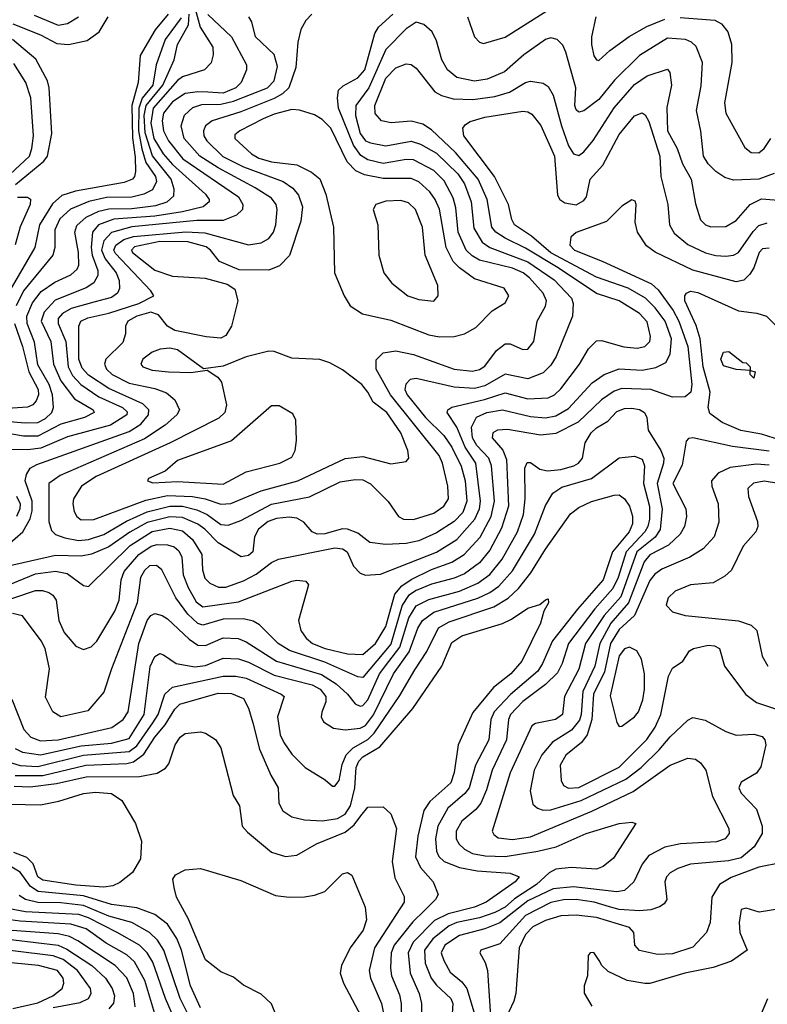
# Model space of a CAD drawing. Extents: x 997026 to 1115308, y 536381 to 619039.
# Tile 333 of 484: x 1030123 to 1033068, y 591862 to 595743. Entities that reach past the tile are written whole.
import ezdxf

# ---------------------------------------------------------------- set-up
doc = ezdxf.new("R2010")
doc.units = 0

msp = doc.modelspace()

# ---------------------------------------------------------------- linework, layer by layer
at = {"layer": '0CON20XD'}
for points in [[(1030799, 595845), (1030834.1, 595714.1), (1030883.9, 595635), (1030885.3, 595604.7), (1030877, 595573), (1030850.6, 595545), (1030765, 595518.1), (1030745, 595502.9), (1030648.6, 595395), (1030640.3, 595335), (1030652.1, 595275), (1030688.6, 595215), (1030725, 595172.9), (1030855.3, 595055), (1030870, 595035), (1030869.6, 595025), (1030845.5, 595005), (1030765, 594985.4), (1030655, 594968.8), (1030493.6, 594956.4), (1030434.3, 594935), (1030410.6, 594905), (1030404.5, 594845.5), (1030408.8, 594815), (1030431, 594755), (1030431.6, 594735), (1030415, 594705.3), (1030385, 594686.7), (1030262.7, 594637.3), (1030219.3, 594590.7), (1030207.4, 594555), (1030245.9, 594475), (1030257.1, 594385), (1030285, 594319.5), (1030338.8, 594248.8), (1030412.5, 594205), (1030416.5, 594195), (1030378.9, 594175), (1030285, 594148.8), (1030195, 594101.3), (1030138.4, 594101.6), (1030015, 594122.5)], [(1030005, 594166.1), (1030145, 594153.5), (1030194.2, 594155.8), (1030225, 594171.7), (1030250, 594195), (1030256.6, 594215), (1030252.3, 594265), (1030239.8, 594305), (1030195, 594382.9), (1030182.3, 594472.3), (1030153.3, 594545), (1030152.1, 594575), (1030173.3, 594626.7), (1030208, 594672), (1030261.7, 594708.3), (1030325, 594737.9), (1030350.1, 594759.9), (1030355.7, 594775), (1030355.5, 594825), (1030340.8, 594905), (1030348, 594932), (1030384.7, 594965), (1030435, 594988.5), (1030475, 594998), (1030565, 594998.6), (1030659.9, 595010.1), (1030704.6, 595025), (1030731.1, 595048.9), (1030731.7, 595075), (1030719.6, 595115), (1030647, 595207), (1030617, 595297), (1030614, 595365), (1030621.7, 595405), (1030687.7, 595485), (1030731.3, 595585), (1030744.9, 595645.1), (1030787.8, 595722.2), (1030791.1, 595765)], [(1030865, 595763.8), (1030957.4, 595675), (1031016.1, 595565), (1031016.2, 595545), (1030995.3, 595495), (1030975, 595474.3), (1030925, 595453.6), (1030865, 595457.1), (1030825, 595458.9), (1030775, 595452), (1030725, 595419.1), (1030689.2, 595375), (1030684.3, 595345), (1030689.7, 595305), (1030709.2, 595265), (1030765.6, 595195), (1030985.3, 595045), (1031002.2, 595015), (1031000.4, 594995), (1030977.3, 594972.7), (1030925, 594951.7), (1030821, 594951), (1030565, 594926.8), (1030485.3, 594904.7), (1030455, 594872), (1030445.5, 594835), (1030460.6, 594800.6), (1030503.8, 594745), (1030514.8, 594715), (1030516.7, 594683.3), (1030508.2, 594665), (1030485, 594647.7), (1030415, 594629.1), (1030325.5, 594604.5), (1030291.4, 594585), (1030274.5, 594565), (1030274.8, 594545), (1030304.6, 594475), (1030314.4, 594375), (1030330.8, 594340.8), (1030364.7, 594304.7), (1030435, 594256.5), (1030528.6, 594215), (1030546.9, 594196.9), (1030544.7, 594185), (1030480.4, 594145), (1030311.7, 594098.3), (1030206.1, 594053.9), (1030155, 594047.5), (1030051.4, 594048.6)], [(1030708.1, 595765), (1030656.7, 595703.3), (1030597.7, 595602.3), (1030589.5, 595495), (1030565.5, 595404.5), (1030567.2, 595277.2), (1030578.5, 595201.5), (1030579.8, 595145), (1030576.1, 595125), (1030567.8, 595115), (1030535, 595101.5), (1030343.4, 595066.6), (1030289.8, 595050.2), (1030252.7, 595017.3), (1030201, 594935), (1030182.9, 594845), (1030084.2, 594675.8)], [(1030180.6, 595760.6), (1030275, 595721.9), (1030311.5, 595728.5), (1030354.7, 595755)], [(1031274, 595765), (1031250.6, 595739.4), (1031230.8, 595705), (1031219.5, 595655), (1031211.1, 595555), (1031183.1, 595475), (1031158.5, 595451.5), (1031125, 595432.2), (1030995, 595379.7), (1030882.1, 595345), (1030854.8, 595325.2), (1030846.8, 595305), (1030848.9, 595285), (1030860.4, 595265), (1030923.9, 595203.9), (1031005, 595163.6), (1031160.9, 595105), (1031199.6, 595079.6), (1031222, 595052), (1031237.5, 595005), (1031231.1, 594948.9), (1031185.7, 594814.3), (1031147.1, 594772.9), (1031105, 594755.4), (1030987.7, 594757.7), (1030910.2, 594790.2), (1030874.7, 594835), (1030857.6, 594847.6), (1030785, 594867.5), (1030675, 594868.3), (1030575, 594847.5), (1030563.9, 594835), (1030567.3, 594825), (1030655, 594755.2), (1030725, 594732.5), (1030854.1, 594724.1), (1030940.9, 594700.9), (1030970.9, 594680.9), (1030982.7, 594635), (1030957.9, 594535), (1030935, 594498.6), (1030915, 594488.2), (1030857.3, 594492.7), (1030735, 594517.8), (1030705.6, 594535.6), (1030669.5, 594579.5), (1030640.5, 594590.5), (1030584.7, 594575), (1030549.3, 594555), (1030540, 594535), (1030540, 594505), (1030529.2, 594470.8), (1030463.2, 594405), (1030457.6, 594385), (1030464.7, 594365), (1030488.2, 594345), (1030555, 594311.1), (1030655, 594289), (1030702.2, 594272.2), (1030734.3, 594244.3), (1030753.1, 594205), (1030742.5, 594185), (1030696.5, 594145), (1030615, 594091.4), (1030283.1, 593946.9), (1030238.7, 593915), (1030238.1, 593765), (1030249.2, 593729.2), (1030264.5, 593714.5), (1030301.1, 593701.1), (1030355, 593690.7)], [(1030355, 593690.7), (1030395, 593694.3), (1030455, 593713.9), (1030544.1, 593765.9), (1030625, 593802.9), (1030715, 593825.7), (1030765, 593825.5), (1030821.1, 593811.1), (1030862.4, 593792.4), (1030915, 593754), (1030945, 593751), (1030995, 593769.6), (1031115, 593833.6), (1031265, 593862.6), (1031385, 593921.9), (1031445, 593931.1), (1031475, 593929.3), (1031505, 593914.1), (1031574.3, 593844.3), (1031615, 593784.4), (1031635, 593774.6), (1031675, 593773.5), (1031755, 593798.4), (1031793.9, 593825), (1031812, 593855), (1031809.6, 593905), (1031788.1, 593995), (1031775.2, 594025), (1031583.8, 594265), (1031527.6, 594365), (1031527, 594403), (1031555, 594429.6), (1031605, 594437.4), (1031675, 594423), (1031835, 594365.2), (1031907.2, 594357.2), (1031935, 594363.9), (1031955, 594377.1), (1032000.8, 594439.2), (1032035, 594465.4), (1032055, 594465.5), (1032105, 594443.8), (1032125, 594444.5), (1032148.9, 594475), (1032161.5, 594555), (1032195, 594614.2), (1032198.7, 594635), (1032185.3, 594665), (1032131.6, 594725), (1032105.9, 594745), (1032065, 594763.6), (1031935, 594795.5), (1031905, 594812.1), (1031881.9, 594835), (1031850.5, 594905), (1031841.2, 595001.2), (1031830.9, 595040.9), (1031795, 595107.5), (1031755, 595149.2), (1031675, 595191.1), (1031645, 595192.1), (1031555, 595176.9), (1031495, 595191), (1031467.5, 595207.5), (1031438.6, 595248.6), (1031378.4, 595395), (1031374.6, 595435.4), (1031378.9, 595465), (1031397.6, 595482.4), (1031455, 595514.3), (1031483.1, 595545), (1031521.9, 595688.1), (1031536.9, 595713.1), (1031592.6, 595765)], [(1031887.5, 595755), (1031915, 595676.2), (1031933.8, 595655), (1031949.5, 595649.5), (1032035, 595673.8), (1032225, 595793.5)], [(1030044.3, 593645), (1030135.9, 593724.1), (1030164.5, 593775.5), (1030172.6, 593807.4), (1030172.4, 593845), (1030144.8, 593925.2), (1030149.8, 593950.2), (1030165.2, 593974.8), (1030190.3, 593989.7), (1030555, 594119.3), (1030600.5, 594149.5), (1030630.6, 594185), (1030632, 594205), (1030609, 594229), (1030475, 594290), (1030395, 594342), (1030369, 594369), (1030356.3, 594405), (1030356.3, 594535), (1030364.1, 594555), (1030391.4, 594568.6), (1030475, 594586.2), (1030592.3, 594625), (1030651.4, 594655), (1030640.4, 594675), (1030501.2, 594821.2), (1030494.6, 594835), (1030501.4, 594855), (1030533.2, 594876.8), (1030571, 594889), (1030777.3, 594907.3), (1030852.6, 594902.6), (1031025, 594855.4), (1031075, 594863.1), (1031105, 594880.9), (1031122.8, 594905), (1031132, 594935), (1031137.6, 594995), (1031133.1, 595015), (1031115, 595039.7), (1031051, 595081), (1030905, 595158.8), (1030833.5, 595205), (1030771.3, 595275), (1030759.1, 595325), (1030772.9, 595367.1), (1030805, 595397.5), (1030840.9, 595409.1), (1030915, 595410.3), (1030965, 595421.7), (1031099.7, 595475), (1031125, 595502.1), (1031138.9, 595558.9), (1031126.3, 595606.3), (1031052.1, 595675), (1031037.5, 595735), (1031025.6, 595755)], [(1033095, 595136.8), (1033035, 595114.4), (1032935, 595111.2), (1032901.3, 595121.3), (1032865, 595144.1), (1032834.9, 595174.9), (1032816.3, 595205), (1032806.4, 595303.6), (1032788.6, 595385), (1032807.4, 595482.6), (1032812.3, 595575), (1032787.4, 595637.4), (1032769.1, 595655), (1032745.6, 595665.6), (1032675, 595670.4), (1032565, 595602.4), (1032465.7, 595505), (1032405, 595428.8), (1032345, 595384.5), (1032325, 595378.9), (1032315, 595387.5), (1032309.6, 595405), (1032313.5, 595475), (1032274.8, 595614.8), (1032262.6, 595642.6), (1032240.8, 595665), (1032215, 595671.1), (1032195, 595665.3), (1032108.9, 595605), (1032032.5, 595537.5), (1031965, 595508.1), (1031915, 595500.2), (1031845.2, 595515.2), (1031808.2, 595545), (1031785.8, 595585), (1031765, 595660), (1031747.8, 595695), (1031714.6, 595724.6), (1031685, 595733.3), (1031645, 595707.3), (1031565, 595625.9), (1031499.1, 595475), (1031447.6, 595405), (1031445.6, 595365), (1031465, 595294.2), (1031485, 595266), (1031505, 595257.4), (1031565, 595246.4), (1031665, 595263.8), (1031702.1, 595252.1), (1031765, 595217.2), (1031849, 595135), (1031875, 595095.9), (1031901, 595025), (1031911.9, 594921.9), (1031945, 594865.8), (1031975.1, 594845.1), (1032125, 594789.3), (1032228, 594718), (1032296.8, 594645), (1032303.2, 594625), (1032300.9, 594575), (1032236.2, 594415), (1032215, 594381.5), (1032185, 594351.6), (1032125, 594327.3), (1032035, 594346.5), (1031955, 594300), (1031915, 594289.4), (1031835, 594294.8), (1031685, 594329.5), (1031661.1, 594325), (1031643.8, 594306.2), (1031640.4, 594285), (1031649.6, 594265), (1031721.7, 594175), (1031793.6, 594103.6), (1031825, 594058.1), (1031862.8, 593982.8), (1031878.1, 593925), (1031885.1, 593844.9), (1031868.9, 593801.1), (1031834.7, 593765), (1031765, 593720.6), (1031695, 593689.5), (1031645, 593678.4), (1031564, 593674), (1031502.9, 593682.9), (1031455, 593719.1), (1031415, 593735.5), (1031395, 593736.4), (1031325, 593716), (1031295, 593715.2), (1031275, 593724.3), (1031242.2, 593762.2), (1031215, 593778.9), (1031185, 593782.4), (1031135, 593777), (1031102.2, 593765), (1031063.8, 593735), (1031048.8, 593705), (1031041.8, 593645), (1031025, 593630.8), (1030995.3, 593625.3), (1030905, 593680.6), (1030852.4, 593735), (1030825, 593754.8), (1030765, 593780.6), (1030715, 593783.6), (1030625, 593760.9), (1030557, 593723), (1030475, 593664.9), (1030406.8, 593636.8), (1030365, 593628.3), (1030265, 593631.3), (1030066.9, 593586.9)], [(1030096.3, 595726.3), (1030205, 595683.9), (1030269, 595649), (1030315.2, 595644.8), (1030389.4, 595660.6), (1030436.4, 595695), (1030471.5, 595755)], [(1030759.2, 595750.8), (1030696.7, 595665), (1030660.8, 595565), (1030647.3, 595485), (1030606.1, 595433.9), (1030592.9, 595395), (1030591.8, 595305), (1030604.1, 595234.1), (1030620.5, 595180.5), (1030658.2, 595125), (1030662.8, 595105), (1030647, 595073), (1030612.2, 595055), (1030565, 595044.1), (1030465, 595041.7), (1030396.2, 595026.2)], [(1032392.7, 595755), (1032376, 595676), (1032375.8, 595645), (1032385, 595600), (1032395, 595584.3), (1032405, 595581.9), (1032448.3, 595621.7), (1032523.7, 595676.3), (1032593.2, 595716.8), (1032664.5, 595745.5)], [(1032725, 595752), (1032861.8, 595741.8), (1032887.4, 595727.4), (1032912.2, 595695), (1032926.9, 595646.9), (1032928.5, 595575), (1032900, 595415), (1032904.6, 595375), (1032979.7, 595239.7), (1033005, 595220), (1033035, 595218.5), (1033055, 595235.5), (1033081.6, 595275)], [(1030106.5, 595093.5), (1030217.8, 595185), (1030232.7, 595205), (1030250.4, 595295), (1030239.4, 595475), (1030232.4, 595502.4), (1030186.9, 595586.9), (1030095, 595664.6)], [(1030035, 593497.6), (1030185, 593559.3), (1030265, 593569.8), (1030310.8, 593560.8), (1030375, 593512.5), (1030395, 593509.2), (1030559.1, 593670.9), (1030644.6, 593725.4), (1030715, 593738.4), (1030765, 593728.2), (1030804.6, 593694.6), (1030840.5, 593635), (1030843.2, 593575), (1030852.5, 593542.5), (1030871.7, 593521.7), (1030906.6, 593506.6), (1030935, 593506.8), (1031005, 593531.9), (1031055, 593557.5), (1031115, 593604.2), (1031142.7, 593617.3), (1031365, 593661.3), (1031395, 593658), (1031413.7, 593645), (1031438.6, 593588.6), (1031465, 593561.1), (1031485, 593553.1), (1031545, 593557.7), (1031765.1, 593644.9), (1031845, 593694), (1031916.4, 593775), (1031934.9, 593815), (1031938.6, 593845), (1031920.3, 593995), (1031878.3, 594058.3), (1031845, 594136.8), (1031807.7, 594195), (1031809.6, 594205), (1031825, 594216.2), (1031954.1, 594245.9), (1032035, 594272.1), (1032125, 594248.9), (1032205, 594253), (1032229.6, 594265), (1032255, 594287.8), (1032327.8, 594385), (1032364.3, 594445.7), (1032395, 594477.3), (1032415, 594478.2), (1032503.1, 594453.1), (1032555, 594448.4), (1032585, 594455.3), (1032605.3, 594475), (1032607.3, 594495), (1032595, 594551.9), (1032565.1, 594585.1), (1032484.4, 594635), (1032395, 594664), (1032244, 594765), (1032115, 594842.5), (1032035, 594882), (1031998.9, 594905), (1031983, 594925), (1031964.2, 595035), (1031928.5, 595115), (1031840.1, 595220.1), (1031745, 595309.1), (1031711.2, 595331.2), (1031665, 595342.6), (1031586.3, 595336.3), (1031548.9, 595345), (1031522.9, 595372.9), (1031522, 595405), (1031565, 595512.5), (1031605, 595553.3), (1031645, 595569.6), (1031665, 595566.2), (1031685, 595551.8), (1031759, 595459), (1031784.3, 595444.3), (1031831.2, 595431.2), (1031907.9, 595427.9), (1031995, 595439.8), (1032052.2, 595457.8), (1032115, 595495.3), (1032135, 595500.3), (1032185, 595492.9), (1032205, 595480)], [(1030086.3, 595133.7), (1030161.4, 595205), (1030171.8, 595235), (1030177.9, 595285), (1030167.1, 595435), (1030148.1, 595495), (1030100.2, 595570.2)], [(1032205, 595480), (1032225.2, 595445.2), (1032257, 595325), (1032285, 595246.5), (1032305, 595213.8), (1032325, 595207.5), (1032345, 595222.3), (1032382.6, 595267.4), (1032465, 595395.3), (1032545, 595487.3), (1032595, 595522.2), (1032675, 595548), (1032684.2, 595535), (1032690.8, 595485), (1032672.6, 595397.4), (1032675.2, 595305), (1032712.4, 595235), (1032734.5, 595174.5), (1032768.6, 595115), (1032785, 595016.7), (1032804.6, 594954.6), (1032824.2, 594935), (1032845, 594927.3), (1032905, 594928.2), (1032945, 594951.8), (1033000.4, 595015), (1033045, 595036.9), (1033145, 595029.7)], [(1030025, 593439.6), (1030185, 593493.7), (1030213.7, 593493.7), (1030237.8, 593485), (1030254.3, 593474.3), (1030267.3, 593455), (1030276.9, 593375), (1030298.2, 593328.2), (1030345, 593273.8), (1030375, 593260.4), (1030405, 593271.5), (1030427.1, 593292.9), (1030498.2, 593411.8), (1030515.2, 593455), (1030523, 593535), (1030535, 593567.5), (1030592.3, 593635), (1030641.4, 593668.6), (1030665, 593674.5), (1030705, 593673.7), (1030731.2, 593665), (1030750.1, 593650.1), (1030761.7, 593625), (1030767.3, 593555), (1030786.8, 593505), (1030818.1, 593448.1), (1030845, 593428.8), (1030985, 593448.8), (1031195, 593529.6), (1031215, 593534.4), (1031250, 593530), (1031261.2, 593515), (1031221.6, 593375), (1031231.3, 593335), (1031252.3, 593305), (1031276.4, 593285), (1031326.7, 593265), (1031415, 593243), (1031475, 593241.1), (1031524.3, 593285), (1031565, 593350.8), (1031601.5, 593478.5), (1031628.2, 593511.8), (1031665, 593536.3), (1031745, 593576.3), (1031825.6, 593604.4), (1031874.2, 593635.8), (1031936.8, 593703.2), (1031980.4, 593785), (1031992.9, 593845), (1031982.3, 593985), (1031971.6, 594015), (1031923.5, 594065), (1031906.8, 594095), (1031903.2, 594136.8), (1031922.9, 594177.1), (1031963.1, 594195), (1032025, 594204.8), (1032135, 594178.8), (1032195, 594174.2), (1032235, 594181.6), (1032285, 594210.5), (1032378.8, 594311.2), (1032425.5, 594344.5), (1032485, 594366.8), (1032575, 594362.2), (1032628.4, 594371.6), (1032668, 594392), (1032685.8, 594424.2), (1032690.2, 594485), (1032665.8, 594555), (1032626.8, 594606.8), (1032588.3, 594645), (1032519.3, 594685), (1032395, 594727.7), (1032215, 594824.7), (1032139.3, 594889.3), (1032072.3, 594935), (1032061.1, 594955), (1032048.7, 595015), (1031993.3, 595125), (1031872.2, 595285), (1031868.5, 595315), (1031879.4, 595330.6), (1031898, 595342), (1031955, 595358.3), (1032105, 595382.2), (1032125, 595380.4), (1032141, 595371), (1032176.4, 595326.4)], [(1031776.4, 594493.6), (1031835, 594494.1), (1031875, 594505.3), (1031919.7, 594530.3), (1031984.3, 594595.7), (1032035, 594626.5), (1032049.6, 594655), (1032031.4, 594685), (1031915, 594721.8), (1031855, 594764.7), (1031830.5, 594790.5), (1031802.8, 594845), (1031776.6, 594996.6), (1031760.2, 595035), (1031738.9, 595065), (1031695, 595104.3), (1031665, 595117.6), (1031555, 595116.8), (1031481.9, 595131.9), (1031446.9, 595146.9), (1031413.2, 595183.2), (1031348.3, 595315), (1031315, 595349.5), (1031285, 595368.6), (1031225, 595386.9), (1031195, 595389.3), (1031125, 595370.6), (1031082.2, 595352.2), (1030990, 595305), (1030971.2, 595288.8), (1030971.1, 595275), (1031036.2, 595215), (1031065, 595197.6), (1031115, 595182.4), (1031215, 595170.9), (1031272.5, 595142.5), (1031305.2, 595115.2), (1031329.3, 595055), (1031359.7, 594925), (1031363.5, 594745), (1031400.9, 594655), (1031424.7, 594614.7), (1031473.1, 594583.1), (1031585, 594558.8), (1031735, 594501.2), (1031776.4, 594493.6)], [(1032176.4, 595326.4), (1032229.5, 595205), (1032242, 595052), (1032251.1, 595035), (1032270.9, 595020.9), (1032315, 595013.3), (1032345, 595030), (1032355.5, 595045), (1032370.4, 595115), (1032420.7, 595169.3), (1032485, 595291.2), (1032545, 595363.8), (1032575, 595376.4), (1032587.5, 595367.5), (1032601.7, 595341.7), (1032644.8, 595205), (1032649.2, 595125), (1032676.8, 595015), (1032683.2, 594935), (1032701.7, 594901.7), (1032755, 594857.6), (1032824.8, 594824.8), (1032865, 594814), (1032905, 594811.6), (1032935, 594815.3), (1032955, 594825.8), (1033011.9, 594908.1), (1033035, 594931.4), (1033068, 594942)], [(1033075, 594843.1), (1033049.6, 594840.4), (1033036.1, 594825), (1033015.3, 594765), (1032999.8, 594740.2), (1032975, 594716.9), (1032945, 594710.3), (1032775, 594756.1), (1032626.6, 594826.6), (1032592, 594852), (1032557.3, 594905), (1032547.8, 594945), (1032551.2, 595015), (1032547.5, 595027.5), (1032535, 595033.3), (1032495, 595008), (1032435, 594948.2), (1032315.5, 594904.5), (1032294.4, 594885.6), (1032290.4, 594855), (1032308.5, 594835), (1032418.1, 594791.9), (1032611.9, 594701.9), (1032638, 594678), (1032697.2, 594597.2), (1032719.4, 594555), (1032754.6, 594455), (1032771.3, 594305), (1032767.3, 594275), (1032745, 594256.2), (1032695, 594255.5), (1032608.8, 594285), (1032495, 594288.8), (1032465, 594278.7), (1032414.9, 594245.1), (1032323.1, 594156.9), (1032235, 594112.3), (1032175, 594105.2), (1032045, 594127.5), (1032005, 594124.6), (1031986.9, 594115), (1031984.6, 594095), (1032026.5, 594046.5), (1032041, 594009), (1032049.1, 593825), (1032021.5, 593738.5), (1031975, 593652.5), (1031935, 593602.6), (1031875, 593559.1), (1031835, 593541.4), (1031745, 593518.2), (1031685, 593493.3), (1031655, 593473.2), (1031629.8, 593435), (1031585, 593281.6), (1031475, 593150.2), (1031455, 593152.5), (1031325, 593210.4), (1031186.2, 593256.2), (1031141.8, 593285), (1031068.3, 593358.3), (1031043, 593373), (1031005, 593382), (1030925, 593379.7), (1030845, 593357.2), (1030825, 593363.1), (1030785, 593400.4), (1030737.7, 593465), (1030683.6, 593575), (1030662.1, 593592.1), (1030635, 593590.4), (1030615, 593572.3), (1030599.8, 593545), (1030585.4, 593444.6), (1030484.7, 593185), (1030455, 593092), (1030391.1, 593018.9), (1030285.4, 592995.4), (1030253.3, 593015), (1030225, 593072.5), (1030240.4, 593185), (1030224.1, 593265), (1030208.2, 593295), (1030135, 593393.5), (1030095, 593402.3)], [(1030115, 595043.2), (1030153.9, 595043.9), (1030165.5, 595035.5), (1030164.7, 595015), (1030125, 594926.9), (1030105, 594855.7)], [(1030396.2, 595026.2), (1030323.3, 594996.7), (1030281.9, 594958.1), (1030262.4, 594915), (1030262.4, 594845), (1030253.4, 594815), (1030138.9, 594675), (1030109.9, 594615)], [(1031755, 594634.3), (1031771.9, 594655), (1031770, 594695), (1031720, 594815), (1031710, 594925), (1031682.3, 594995), (1031655, 595021.5), (1031625, 595030), (1031565, 595027.5), (1031526.2, 595015), (1031515.8, 594995), (1031534.5, 594935), (1031538.5, 594815), (1031558.1, 594745), (1031588.6, 594705), (1031652.5, 594655), (1031695, 594640.4), (1031755, 594634.3)], [(1033195, 594062.7), (1033045, 594108.8), (1032964.3, 594124.3), (1032890.8, 594155), (1032841.2, 594191.2), (1032834.7, 594214.7), (1032842.9, 594275), (1032815.1, 594375), (1032803.7, 594485), (1032787.4, 594537.4), (1032742.7, 594635), (1032743.2, 594655), (1032749.6, 594665), (1032765, 594672.9), (1032795, 594668.2), (1032954.3, 594595), (1033026.1, 594586.1), (1033064.2, 594574.2), (1033115.2, 594525.2)], [(1030103.1, 594545), (1030134.7, 594454.7), (1030158.9, 594355), (1030196.4, 594285), (1030197.7, 594265), (1030188.7, 594241.3), (1030175, 594224.7), (1030154.5, 594215.5), (1029995, 594205.1)], [(1030365, 593772), (1030415, 593773.3), (1030620.4, 593849.6), (1030705, 593867.6), (1030804.3, 593864.3), (1030854.5, 593854.5), (1030915, 593833.3), (1030955, 593835.7), (1031074.3, 593885.7), (1031218.5, 593925), (1031405, 594013.4), (1031475, 594021.5), (1031585, 593993.1), (1031645, 594001.9), (1031655.6, 594015), (1031652.1, 594045), (1031624.3, 594115), (1031570, 594195), (1031516, 594236), (1031495, 594275.4), (1031470.9, 594305), (1031395, 594363.4), (1031345, 594390.9), (1031305, 594403.8), (1031195, 594408.9), (1031125, 594435.4), (1031105, 594437.1), (1031015, 594414.1), (1030925, 594377.9), (1030847, 594367), (1030745, 594441.5), (1030715, 594448.7), (1030676.7, 594445), (1030645, 594432.1), (1030608.9, 594405), (1030600.6, 594385), (1030608.6, 594375), (1030645, 594362.1), (1030710, 594355), (1030797.5, 594352.5), (1030861.7, 594361.7), (1030903.5, 594333.5), (1030918.1, 594315), (1030937.7, 594225), (1030931.5, 594195), (1030907.8, 594172.2), (1030715.4, 594075), (1030425, 593943), (1030366.2, 593905), (1030335.9, 593855), (1030332.5, 593835), (1030337.6, 593805), (1030348.5, 593785), (1030365, 593772)], [(1033015, 594330), (1033000, 594345), (1033000, 594360), (1032945, 594363.8), (1032895, 594378.8), (1032884.5, 594405), (1032895, 594433.3), (1032915.9, 594435.9), (1032971.7, 594391.7), (1032985, 594390), (1033000, 594375), (1033000, 594360), (1033020, 594355), (1033015, 594330)], [(1030093, 593065), (1030139.4, 592945), (1030166.9, 592915), (1030205, 592900.9), (1030275, 592904.9), (1030486.9, 592953.1), (1030531.2, 592985), (1030550.2, 593015), (1030593.1, 593285), (1030624.9, 593375.1), (1030640.4, 593395), (1030655, 593402.7), (1030685, 593394.7), (1030705, 593381.9), (1030791.2, 593301.2), (1030825, 593277.4), (1030855, 593276.4), (1030925, 593306.4), (1030983.7, 593303.7), (1031015, 593291.1), (1031134.9, 593214.9), (1031312.4, 593162.4), (1031370, 593125), (1031414.7, 593085), (1031445, 593047.1), (1031465, 593037.2), (1031475, 593039.7), (1031495, 593062.3), (1031540.5, 593165), (1031577.2, 593212.8), (1031620.7, 593269.3), (1031656.3, 593385), (1031685, 593433.2), (1031735, 593458.3), (1031855, 593491), (1031927.7, 593522.3), (1031975, 593556.5), (1032023.8, 593616.2), (1032084.1, 593725), (1032107.6, 593792.4), (1032114.5, 593854.5), (1032113.3, 593975), (1032121.9, 593998.1), (1032135, 593998.2), (1032171.9, 593971.9), (1032202.5, 593965), (1032255, 593970), (1032306.4, 593985), (1032324.5, 593995.5), (1032340.3, 594015), (1032350.8, 594075), (1032373.8, 594115), (1032395, 594134.7), (1032439.6, 594160.4), (1032475, 594198.4), (1032505, 594210.5), (1032535, 594212.4), (1032565, 594206.8), (1032584.2, 594194.2), (1032593.1, 594175), (1032598.7, 594125), (1032648, 594045), (1032660, 594015), (1032659.7, 593995), (1032634.4, 593915.6), (1032653.6, 593815), (1032646.6, 593733.4), (1032626.6, 593703.4), (1032553.8, 593645), (1032491.4, 593468.6), (1032425.2, 593394.8), (1032352.3, 593285), (1032325, 593183.1), (1032269.2, 593075), (1032260.7, 593005), (1032233.1, 592985), (1032155, 592968.9), (1032140.4, 592959.6), (1032055.2, 592774.8), (1031983.8, 592545), (1031990.9, 592530.9), (1032008.5, 592518.5), (1032065, 592511.7), (1032135, 592522.4), (1032376.3, 592623.7), (1032539.4, 592700.6), (1032685, 592804.3), (1032755, 592832.5), (1032785, 592828.5), (1032805, 592814.4), (1032826.2, 592785), (1032851.5, 592681.5), (1032916.9, 592555), (1032917.9, 592535), (1032902.2, 592515), (1032867.3, 592502.7), (1032725.5, 592494.5), (1032665, 592481.7), (1032601.5, 592448.5), (1032574.7, 592415), (1032542.2, 592345), (1032505, 592311.4), (1032474.8, 592305.2), (1032305, 592325.6), (1032225, 592318), (1032125, 592269.5), (1032015, 592183.5), (1031955, 592159.3), (1031855, 592133.9), (1031797.5, 592095), (1031784, 592065), (1031793.5, 592035), (1031819.4, 591989.4), (1031865, 591950.8), (1031885.1, 591925.1), (1031917, 591815)], [(1030925, 593913), (1031015, 593961.2), (1031148, 593995), (1031195, 594018.6), (1031207.8, 594045), (1031213.1, 594085), (1031210.8, 594165), (1031199.7, 594189.7), (1031145, 594220.6), (1031115, 594221.1), (1030957, 594083), (1030744.3, 594005), (1030696.5, 593963.5), (1030630.8, 593935), (1030626.2, 593925), (1030648.2, 593918.2), (1030745, 593922.7), (1030925, 593913)], [(1033075, 594043), (1032931.4, 594061.4), (1032774.6, 594095.4), (1032758.2, 594091.8), (1032748.6, 594081.4), (1032733.3, 593986.7), (1032696.5, 593915), (1032746.8, 593815), (1032749.6, 593785), (1032742, 593745), (1032725.3, 593715), (1032678.5, 593671.5), (1032605, 593633.6), (1032583.5, 593606.5), (1032521.6, 593445), (1032451.2, 593365), (1032408.6, 593285), (1032389.2, 593195), (1032341.9, 593095), (1032335.1, 593005), (1032327.9, 592982.1), (1032296.6, 592943.4), (1032222.4, 592895), (1032179.8, 592845), (1032150.3, 592785), (1032133.6, 592703.6), (1032145, 592650.8), (1032162.5, 592635), (1032185, 592627.1), (1032215, 592628.1), (1032334.7, 592665.3), (1032510.2, 592749.8), (1032571.3, 592795), (1032642.6, 592865), (1032685, 592915.9), (1032755, 592982.1), (1032775, 592992.5), (1032822.8, 592982.8), (1032905, 592937.5), (1032945, 592923.5), (1033015, 592926.4), (1033047.3, 592917.3), (1033057.8, 592905), (1033061.8, 592885), (1033042.3, 592797.7), (1033025, 592773.5), (1032965, 592738.1), (1032955.5, 592715), (1032965, 592694.4), (1033025, 592632), (1033047.7, 592565), (1033047.3, 592535), (1033016.6, 592483.4), (1032965, 592439.6), (1032915, 592428), (1032765.7, 592414.3), (1032715, 592397.3), (1032685, 592380.4), (1032671.1, 592365), (1032664.7, 592345), (1032672.5, 592275), (1032661.7, 592258.3), (1032643.7, 592246.3), (1032608.8, 592235), (1032565, 592231.1), (1032485, 592236), (1032446.6, 592246.6), (1032385.6, 592265), (1032315, 592275.6), (1032265, 592274.1), (1032215, 592263.7), (1032115, 592211.8), (1032015, 592100.8), (1031940, 592075), (1031935.8, 592065), (1031957.1, 592027.1), (1031965.7, 591995.7), (1031977.5, 591815)], [(1030105, 592870.2), (1030135, 592855.8), (1030205, 592845.4), (1030365, 592880.9), (1030485, 592891.3), (1030555, 592909.4), (1030613, 593005), (1030636.8, 593193.2), (1030655, 593233.1), (1030675, 593244.4), (1030690.2, 593240.2), (1030740, 593205), (1030812.8, 593192.8), (1030855, 593197.7), (1030925, 593226.4), (1030985, 593224.1), (1031025, 593210.5), (1031125, 593159.4), (1031275, 593121.5), (1031307.1, 593105), (1031329.4, 593075), (1031329, 593055), (1031313.6, 593013.6), (1031310.8, 592995), (1031320, 592975), (1031360, 592950), (1031405, 592944.3), (1031465, 592951), (1031485, 592961), (1031516.3, 593003.7), (1031595.7, 593164.3), (1031658, 593252), (1031691.8, 593345), (1031710.2, 593375), (1031755, 593407.6), (1031927.2, 593462.8), (1031974.7, 593485.3), (1032009.9, 593510.1), (1032065, 593570.5), (1032151.3, 593715), (1032195, 593827.8), (1032222.7, 593877.3), (1032259, 593901), (1032375, 593935.2), (1032485, 594015.9), (1032545, 594022.2), (1032575, 594010.4), (1032584.7, 593985), (1032580.9, 593915), (1032604.1, 593824.1), (1032604.6, 593775), (1032597.3, 593745), (1032585.7, 593725), (1032511.6, 593645), (1032480.9, 593545), (1032459, 593501), (1032388.5, 593421.5), (1032285.5, 593285), (1032260.4, 593205), (1032241, 593169), (1032195, 593123.1), (1032105, 593055.6), (1032057.1, 593005), (1032048.9, 592985), (1032040.7, 592905), (1031984.5, 592785), (1031962.4, 592707.6), (1031939.3, 592655), (1031919.5, 592630.5), (1031865, 592584.6), (1031841.9, 592545), (1031842.7, 592515), (1031853.7, 592493.7), (1031875, 592473.4), (1031906.6, 592456.6), (1031957, 592447), (1032035, 592444.8), (1032164, 592466), (1032236.9, 592483.1), (1032354.2, 592535), (1032485, 592574.4), (1032535, 592580), (1032550, 592575), (1032461.9, 592438.1), (1032421.4, 592405), (1032395, 592395.4), (1032295, 592400.9), (1032235, 592395.3), (1032209.1, 592380.9), (1032158.9, 592335), (1032071.7, 592278.3), (1032035, 592245.7), (1031995, 592224.4), (1031935, 592203.5), (1031845, 592184.4), (1031815, 592171.2), (1031750, 592120), (1031717.4, 592075), (1031720.8, 592025), (1031744.1, 591965), (1031765, 591937.4), (1031821.1, 591885), (1031828.8, 591865), (1031825.4, 591805)], [(1033075, 593987.8), (1033025, 593991.6), (1032922, 593978), (1032874.8, 593955.2), (1032848.8, 593925), (1032849.2, 593905), (1032874.2, 593835), (1032877.5, 593762.5), (1032858.8, 593705), (1032815, 593657.5), (1032762.7, 593625), (1032652.1, 593577.9), (1032625, 593557.4), (1032605, 593532.4), (1032544.9, 593395.1), (1032485, 593339.6), (1032450.3, 593285), (1032427, 593173), (1032384, 593085), (1032377.4, 592985), (1032358.8, 592925), (1032336.4, 592893.6), (1032275, 592844.7), (1032252.7, 592805), (1032256.5, 592745), (1032265.2, 592725.2), (1032285, 592714.4), (1032325, 592716.3), (1032485, 592797.1), (1032594.1, 592905.9), (1032626.3, 592955), (1032649, 593005), (1032679.3, 593155), (1032695, 593187.5), (1032735.6, 593214.4), (1032762, 593255), (1032776.7, 593265), (1032835, 593277.3), (1032860, 593275), (1032879.2, 593265), (1032899.4, 593195), (1032982.8, 593082.8), (1033025, 593051.2), (1033128, 593018)], [(1033112, 593915), (1033055, 593924.7), (1033013.4, 593916.6), (1032991.4, 593895), (1032993.8, 593863.8), (1033030, 593765), (1033030.6, 593745), (1033023.1, 593725), (1032972.6, 593667.4), (1032927.2, 593572.8), (1032900.9, 593549.1), (1032855, 593524), (1032765, 593515.5), (1032705, 593490.6), (1032677.1, 593465), (1032669.4, 593435), (1032695, 593408.6), (1032744.5, 593394.5), (1032955, 593373.3), (1033005, 593356.9), (1033027.1, 593335), (1033048.1, 593235), (1033070, 593195)], [(1030078.5, 592818.5), (1030125, 592804), (1030195, 592800.1), (1030375, 592843.6), (1030555, 592858.8), (1030585, 592881.6), (1030647.9, 592972.1), (1030669, 593005), (1030695.1, 593084.9), (1030725, 593112.3), (1030925, 593156.1), (1030975, 593155.8), (1031015, 593147.4), (1031153.1, 593085), (1031164.4, 593075), (1031139.4, 592995), (1031149.4, 592925), (1031163.7, 592893.7), (1031195, 592847.9), (1031247.5, 592795), (1031326.6, 592746.6), (1031355, 592722.5), (1031365, 592722.5), (1031381.8, 592745), (1031393.2, 592806.8), (1031409.4, 592845), (1031437.4, 592872.6), (1031495, 592905.5), (1031519.4, 592930.6), (1031620.6, 593079.4), (1031679.2, 593180.8), (1031727.1, 593252.9), (1031773.4, 593346.6), (1031815, 593370.2), (1031991.3, 593428.7), (1032047.4, 593462.6), (1032088.3, 593501.7), (1032136.8, 593563.2), (1032195, 593656.7), (1032293.2, 593795), (1032325, 593820.9), (1032375, 593844.2), (1032465, 593869.6), (1032485, 593870), (1032505, 593854.5), (1032525.3, 593825), (1032536.8, 593786.8), (1032536.5, 593756.5), (1032523.8, 593725), (1032457.8, 593645), (1032421.2, 593535), (1032320.2, 593419.8), (1032221.7, 593295), (1032182.6, 593205), (1032163.6, 593175), (1032056.1, 593083.9), (1031991.7, 593015), (1031979.3, 592985), (1031971, 592905), (1031919.3, 592805), (1031893.8, 592715), (1031877.2, 592692.8), (1031809.8, 592635), (1031770.5, 592565), (1031761.1, 592515), (1031765, 592466.2), (1031774.2, 592444.2), (1031795.4, 592425), (1031855, 592401.1), (1031925, 592388.6), (1032055, 592379.2), (1032091.1, 592365), (1032075.4, 592345), (1031961.3, 592265), (1031915, 592245.5), (1031811.1, 592218.9), (1031756.8, 592193.2), (1031672.9, 592107.1), (1031653.3, 592065), (1031661.2, 591985), (1031696.9, 591905), (1031706.5, 591865), (1031704.4, 591795)], [(1030111.3, 593865), (1030124.9, 593835), (1030123.8, 593815), (1030111, 593785)], [(1030105, 592764.5), (1030215, 592764.2), (1030384.3, 592805), (1030545, 592811.7), (1030572.2, 592817.8), (1030612.1, 592847.9), (1030655, 592914.8), (1030696.6, 592963.4), (1030734.5, 593025.5), (1030754.6, 593045.4), (1030905, 593088.1), (1030957, 593087), (1031005, 593067.3), (1031025, 593029.2), (1031041, 592971), (1031067.9, 592867.9), (1031112, 592765), (1031141.5, 592715), (1031144.6, 592655), (1031159.6, 592625), (1031195, 592600.7), (1031245, 592589.6), (1031315.5, 592585.5), (1031375.1, 592594.9), (1031405, 592612.2), (1031426.8, 592645), (1031443.8, 592715), (1031449, 592795), (1031459.5, 592820.5), (1031475, 592837), (1031542.4, 592877.6), (1031672.2, 593027.8), (1031785.6, 593194.4), (1031825, 593288.8), (1031865, 593315.2), (1032025, 593363.5), (1032060.2, 593379.8), (1032125, 593423.8), (1032171.4, 593438.6), (1032195, 593456.2), (1032205, 593460), (1032206.2, 593445), (1032187.8, 593412.2), (1032175.3, 593365), (1032101.3, 593215), (1032057.4, 593165), (1031989.3, 593110.7), (1031907.9, 593012.1), (1031850, 592885), (1031834.3, 592775.7), (1031821.3, 592735), (1031738.5, 592661.5), (1031714.5, 592625.5), (1031691.1, 592525), (1031682.9, 592442.9), (1031701.9, 592401.9), (1031751.8, 592345), (1031771.9, 592295), (1031761.2, 592275), (1031718.1, 592231.9), (1031672.3, 592187.7), (1031598.5, 592095), (1031586.9, 592065), (1031583.7, 592005), (1031588.3, 591975), (1031619.2, 591899.2), (1031625.9, 591865), (1031627.7, 591745)], [(1032485, 592956.7), (1032495, 592958.8), (1032544.3, 592995), (1032560, 593015), (1032577.4, 593062.6), (1032584, 593104), (1032584.7, 593164.7), (1032572.9, 593222.9), (1032554.4, 593255), (1032525, 593269.6), (1032505, 593263.8), (1032485, 593235.6), (1032448.6, 593078.6), (1032475, 592972.5), (1032485, 592956.7)], [(1030101.8, 592721.8), (1030165, 592719.6), (1030267.7, 592732.3), (1030385, 592758.3), (1030595, 592760.4), (1030665, 592773.8), (1030697.5, 592792.5), (1030710.5, 592809.5), (1030735.5, 592885), (1030755, 592915.6), (1030775, 592929.4), (1030835, 592936), (1030855, 592931.2), (1030895, 592906.2), (1030915, 592872.5), (1030963.8, 592685), (1030988.8, 592645), (1031000, 592565), (1031020.7, 592540.7), (1031115, 592461.9), (1031170, 592445), (1031215, 592450.6), (1031292.5, 592495), (1031405, 592540.6), (1031440.3, 592569.7), (1031466.6, 592605), (1031495, 592639.5), (1031555, 592640.6), (1031585, 592612.9), (1031608.1, 592555), (1031589.8, 592425), (1031601.3, 592361.3), (1031637.6, 592287.6), (1031637.8, 592265), (1031521.3, 592085), (1031500.2, 591995), (1031505.2, 591965), (1031548.9, 591865), (1031562.2, 591795)], [(1030085, 592651.1), (1030205, 592648.6), (1030277.7, 592662.3), (1030375, 592693.5), (1030421.7, 592698.3), (1030485, 592692.9), (1030525.3, 592665.3), (1030580, 592575), (1030602.5, 592505), (1030599.2, 592435), (1030568.3, 592381.7), (1030518.3, 592341.7), (1030490.2, 592329.8), (1030455, 592324.5)], [(1030455, 592324.5), (1030345, 592332.2), (1030215, 592351.3), (1030195.2, 592365), (1030176, 592416), (1030151.1, 592441.1), (1030100.4, 592460.4)], [(1033128.4, 592421.6), (1033035, 592402.3), (1032925, 592362.6), (1032879.1, 592335), (1032850, 592285), (1032842.8, 592185), (1032828.9, 592145), (1032775, 592087.3), (1032695, 592061.3), (1032635, 592058.6), (1032565, 592074.1), (1032546.4, 592095), (1032542.7, 592145), (1032525.5, 592165), (1032395, 592204.5), (1032315, 592214), (1032255, 592210.7), (1032195, 592192.7), (1032145, 592167.2), (1032115, 592137.3), (1032090.5, 592085), (1032077.9, 591905), (1032069.6, 591875), (1032030.1, 591789.9)], [(1030835, 591848.2), (1030796.1, 591935), (1030760.9, 592075), (1030742.2, 592122.2), (1030705, 592177.6), (1030655.7, 592215.7), (1030585, 592242.6), (1030485, 592255.1), (1030375, 592290.4), (1030196.7, 592306.7), (1030165.9, 592325.9), (1030125, 592383.3), (1030092.9, 592402.9)], [(1031134.5, 591815), (1031115, 591863.8), (1031075, 591902), (1031005, 591938), (1030965, 591968.6), (1030915, 591990.8), (1030855, 592038), (1030788, 592198), (1030741.5, 592285), (1030732.1, 592322.1), (1030726, 592355), (1030737, 592373), (1030775, 592391.9), (1030835, 592397.8), (1030995, 592350.5), (1031131.3, 592291.3), (1031184.7, 592284.7), (1031245, 592285.9), (1031285, 592291.8), (1031325, 592306.7), (1031395, 592377.1), (1031415, 592382), (1031431.7, 592371.7), (1031484.6, 592244.6), (1031488.7, 592195), (1031476.6, 592155), (1031425.2, 592084.8), (1031391.5, 592015), (1031386.2, 591985), (1031398.5, 591945), (1031479.2, 591795)], [(1030815, 591767.4), (1030756, 591885), (1030691.4, 592075), (1030666, 592115), (1030635, 592145.2), (1030565, 592184.8), (1030475, 592209.2), (1030375, 592252), (1030285, 592262), (1030195, 592263.4), (1030146.2, 592275), (1030120.7, 592290.7)], [(1030741.5, 591785), (1030697.2, 591885), (1030647.8, 592027.8), (1030625.2, 592065), (1030595.7, 592095), (1030507.7, 592145), (1030395, 592203.3), (1030356.7, 592216.7), (1030146.4, 592226.4), (1030025, 592248.4)], [(1033125, 592240), (1033035.5, 592225.5), (1032985, 592240.8), (1032965, 592236.2), (1032956.7, 592185), (1032959.5, 592145), (1032988.8, 592075), (1032927.5, 592032.5), (1032855, 592007.5), (1032743.8, 591985), (1032605, 591944), (1032585, 591943.8), (1032515.9, 591955.9), (1032441.4, 591991.4), (1032415.6, 592015.6), (1032405.8, 592035), (1032385, 592066.7), (1032370, 592065), (1032362.5, 592055), (1032360, 591975), (1032346.7, 591935), (1032346.1, 591906.1), (1032376.7, 591855)], [(1030655.3, 591824.7), (1030616.2, 591956.2), (1030575, 592029.3), (1030545, 592057.5), (1030463.5, 592103.5), (1030385, 592160.3), (1030325, 592178.2), (1030125, 592189.4), (1030025, 592202.9)], [(1030577.9, 591852.1), (1030572.2, 591905), (1030545, 591966.6), (1030499.5, 592015), (1030352.5, 592112.5), (1030318.9, 592128.9), (1030275, 592139.7), (1030075, 592155.1)], [(1029922.3, 592137.7), (1030275, 592094.7), (1030309.5, 592079.5), (1030407.4, 592015), (1030461.7, 591965), (1030487.6, 591925), (1030497.4, 591895), (1030493, 591867), (1030474.6, 591845)], [(1030255, 591849.2), (1030360.9, 591869.1), (1030394.1, 591885), (1030404.7, 591905), (1030401.9, 591925), (1030351.2, 591995), (1030295, 592039), (1030255, 592053.1), (1029925, 592093.7)], [(1030095.9, 591845.9), (1030195, 591868.2), (1030254, 591895), (1030290.3, 591925), (1030297.1, 591945), (1030294.3, 591965), (1030271.8, 591995), (1030197.5, 592015), (1030006.6, 592033.4)], [(1033045, 591825.6), (1033070, 591885)]]:
    msp.add_lwpolyline(points, dxfattribs=at)

doc.saveas('drawing.dxf')
